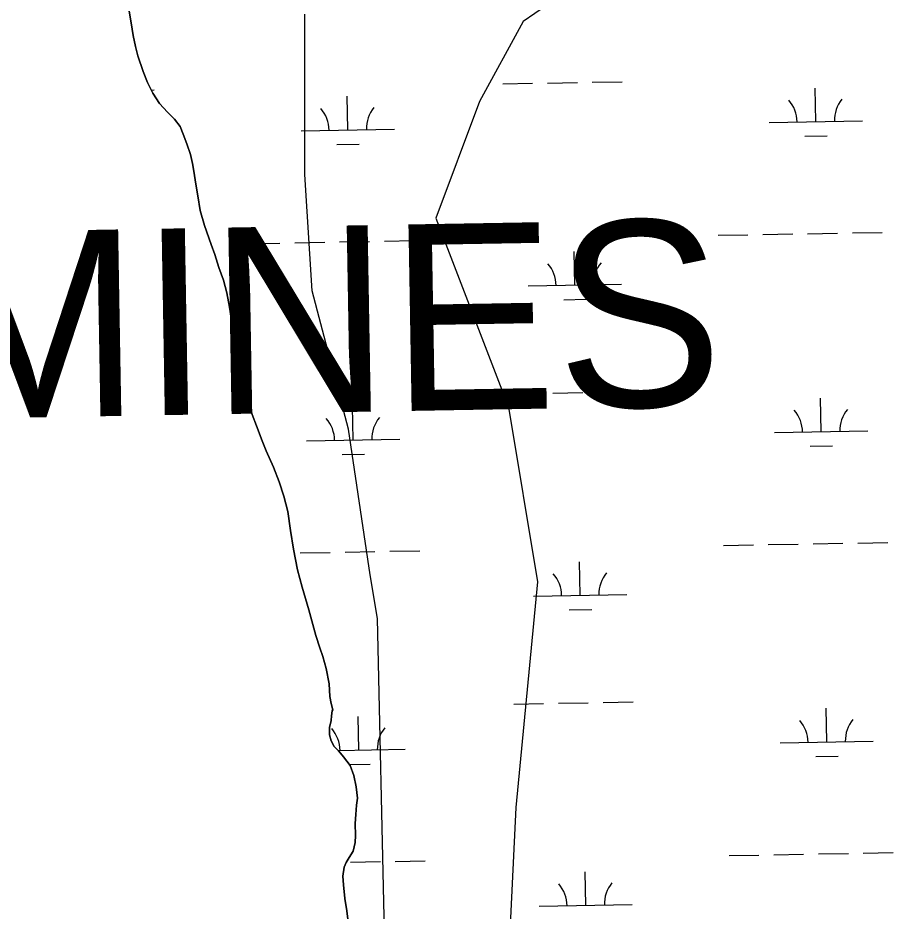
# Model space of a CAD drawing. Extents: x 3903937 to 3942190, y 260677 to 286651.
# Drawn here: x 3914975 to 3915914, y 276665 to 277623 of the extents above; entities that cross this region are included whole.
import ezdxf

# ---------------------------------------------------------------- set-up
doc = ezdxf.new("R2010")
doc.units = 0
for name, color, linetype in [('V-SITE-VEGE', 7, 'Continuous'), ('V-TOPO-GNAM-IDEN', 7, 'Continuous'), ('V-TOPO-SHOR', 7, 'Continuous'), ('V-WETL-SWMP', 7, 'Continuous')]:
    doc.layers.add(name, color=color, linetype=linetype)

msp = doc.modelspace()

# ---------------------------------------------------------------- linework, layer by layer
at = {"layer": 'V-SITE-VEGE'}
for p, q in [((3915618.613, 277689.775), (3915517.173, 277619.514)), ((3915283.085, 277455.572), (3915283.085, 277627.321)), ((3915517.173, 277619.514), (3915470.356, 277533.63699999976)), ((3915470.356, 277533.63699999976), (3915423.539, 277408.73)), ((3915290.8880000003, 277330.66000000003), (3915283.085, 277455.572)), ((3915423.539, 277408.73), (3915501.568, 277205.751)), ((3915329.9020000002, 277182.3299999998), (3915290.8880000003, 277330.66000000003)), ((3915501.568, 277205.751), (3915532.779, 277018.385)), ((3915353.313, 277026.192), (3915329.9020000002, 277182.3299999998)), ((3915361.116, 276979.352), (3915353.313, 277026.192)), ((3915532.779, 277018.385), (3915509.37, 276776.373)), ((3915368.919, 276620.23600000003), (3915361.116, 276979.352)), ((3915509.37, 276776.373), (3915501.568, 276612.429))]:
    msp.add_line(p, q, dxfattribs=at)
at = {"layer": 'V-TOPO-SHOR'}
for points in [[(3915094.702, 277630.76), (3915096.828, 277617.972), (3915098.964, 277604.381), (3915101.4790000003, 277592.798), (3915103.977, 277582.814), (3915109.7460000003, 277566.05700000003), (3915114.2660000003, 277554.093), (3915119.984, 277542.54), (3915127.298, 277531.403), (3915135.795, 277522.279), (3915143.473, 277514.749), (3915149.555, 277506.802), (3915152.836, 277498.828), (3915156.539, 277488.456), (3915160.6550000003, 277476.887), (3915162.753, 277467.301), (3915164.035, 277458.908), (3915166.173, 277444.918), (3915168.2970000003, 277432.53), (3915170.85, 277416.942), (3915175.413, 277400.575), (3915182.819, 277380.232), (3915186.528, 277369.45900000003), (3915191.066, 277355.494), (3915196.004, 277341.93200000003), (3915199.338, 277328.354), (3915202.289, 277313.172), (3915204.431, 277298.783), (3915206.586, 277283.192), (3915208.7120000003, 277270.402), (3915212.478, 277253.627), (3915217.893, 277232.063), (3915222.052, 277216.093), (3915226.634, 277198.124), (3915231.1580000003, 277185.75800000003), (3915237.318, 277169.806)], [(3915237.318, 277169.806), (3915241.826, 277159.042), (3915249.6040000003, 277141.505), (3915255.7600000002, 277125.952), (3915260.717, 277110.39), (3915264.88, 277094.018), (3915267.881, 277073.632), (3915270.879, 277053.646), (3915275.102, 277031.271), (3915280.085, 277012.907), (3915287.5270000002, 276988.56), (3915295.002, 276961.012), (3915299.1350000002, 276947.844), (3915302.43, 276938.267), (3915306.16, 276925.494), (3915309.1210000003, 276909.11), (3915310.055, 276895.509), (3915311.3310000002, 276887.917), (3915312.998, 276881.128), (3915312.6070000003, 276880.32300000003), (3915311.859, 276874.712), (3915311.507, 276869.905), (3915309.58, 276862.28), (3915309.6580000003, 276854.275), (3915311.323, 276847.885), (3915314.583, 276841.913), (3915319.437, 276836.756), (3915324.698, 276830.805), (3915331.594, 276821.665), (3915335.702, 276810.896), (3915338.225, 276798.512), (3915339.544, 276786.517), (3915338.418, 276778.898), (3915337.715, 276768.886), (3915337.009, 276759.27), (3915337.5330000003, 276746.466), (3915337.207, 276738.858), (3915334.895, 276729.627), (3915330.56, 276722.781), (3915327.41, 276717.544), (3915325.458, 276712.322), (3915323.951, 276702.7), (3915324.4420000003, 276693.499), (3915326.187, 276678.704), (3915328.3170000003, 276665.515), (3915329.634, 276653.919)]]:
    msp.add_lwpolyline(points, dxfattribs=at)
at = {"layer": 'V-WETL-SWMP'}
for p, q in [((3915096.828, 277617.971), (3915094.702, 277630.759)), ((3915098.963, 277604.381), (3915096.828, 277617.971)), ((3915101.478, 277592.797), (3915098.963, 277604.381)), ((3915103.978, 277582.814), (3915101.478, 277592.797)), ((3915109.7460000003, 277566.058), (3915103.978, 277582.814)), ((3915114.2660000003, 277554.093), (3915109.7460000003, 277566.058)), ((3915119.984, 277542.54), (3915114.2660000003, 277554.093)), ((3915495.3728884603, 277552.6662419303), (3915527.367932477, 277553.22941010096)), ((3915543.365454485, 277553.5109941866), (3915575.360498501, 277554.0741623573)), ((3915591.358020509, 277554.35574644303), (3915623.353064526, 277554.9189146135)), ((3915118.2574847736, 277546.0283578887), (3915121.5227972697, 277546.08583304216)), ((3915830.9821514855, 277512.1363540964), (3915830.3485872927, 277548.130778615)), ((3915127.298, 277531.403), (3915119.984, 277542.54)), ((3915329.15188423, 277503.30327252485), (3915328.518320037, 277539.2976970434)), ((3915135.794, 277522.27899999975), (3915127.298, 277531.403)), ((3915143.473, 277514.7489999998), (3915135.794, 277522.27899999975)), ((3915149.556, 277506.802), (3915143.473, 277514.7489999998)), ((3915152.836, 277498.828), (3915149.556, 277506.802)), ((3915780.9898952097, 277511.2564038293), (3915880.974407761, 277513.01630436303)), ((3915156.54, 277488.457), (3915152.836, 277498.828)), ((3915279.159627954, 277502.42332225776), (3915379.1441405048, 277504.1832227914)), ((3915819.2555802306, 277496.49655590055), (3915843.251863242, 277496.91893202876)), ((3915160.656, 277476.888), (3915156.54, 277488.457)), ((3915317.425312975, 277487.663474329), (3915341.4215959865, 277488.0858504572)), ((3915162.752, 277467.301), (3915160.656, 277476.888)), ((3915164.035, 277458.908), (3915162.752, 277467.301)), ((3915166.173, 277444.918), (3915164.035, 277458.908)), ((3915168.296, 277432.529), (3915166.173, 277444.918)), ((3915170.85, 277416.943), (3915168.296, 277432.529)), ((3915175.414, 277400.5749999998), (3915170.85, 277416.943)), ((3915182.819, 277380.232), (3915175.414, 277400.5749999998)), ((3915726.2678290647, 277390.2036019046), (3915758.2628730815, 277390.7667700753)), ((3915774.2603950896, 277391.04835416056), (3915806.255439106, 277391.6115223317)), ((3915822.252961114, 277391.893106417), (3915854.248005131, 277392.4562745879)), ((3915870.245527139, 277392.7378586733), (3915902.240571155, 277393.301026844)), ((3915186.5270000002, 277369.46), (3915182.819, 277380.232)), ((3915224.437561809, 277381.37052033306), (3915256.4326058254, 277381.93368850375)), ((3915272.430127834, 277382.21527258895), (3915304.4251718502, 277382.77844076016)), ((3915320.4226938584, 277383.06002484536), (3915352.417737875, 277383.6231930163)), ((3915368.415259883, 277383.90477710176), (3915400.4103038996, 277384.46794527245)), ((3915572.5927801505, 277336.74879511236), (3915571.9592159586, 277372.74321963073)), ((3915191.0670000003, 277355.4939999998), (3915186.5270000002, 277369.46)), ((3915196.003, 277341.93199999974), (3915191.0670000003, 277355.4939999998)), ((3915199.338, 277328.35399999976), (3915196.003, 277341.93199999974)), ((3915522.600523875, 277335.86884484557), (3915622.585036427, 277337.6287453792)), ((3915202.289, 277313.172), (3915199.338, 277328.35399999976)), ((3915204.431, 277298.7819999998), (3915202.289, 277313.172)), ((3915560.8662088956, 277321.10899691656), (3915584.862491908, 277321.531373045)), ((3915206.586, 277283.19099999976), (3915204.431, 277298.7819999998)), ((3915208.7120000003, 277270.40199999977), (3915206.586, 277283.19099999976)), ((3915212.4790000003, 277253.62599999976), (3915208.7120000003, 277270.40199999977)), ((3915217.894, 277232.063), (3915212.4790000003, 277253.62599999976)), ((3915222.0530000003, 277216.0919999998), (3915217.894, 277232.063)), ((3915501.227637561, 277220.0427648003), (3915533.222681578, 277220.605932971)), ((3915549.220203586, 277220.8875170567), (3915581.215247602, 277221.4506852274)), ((3915597.2127696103, 277221.7322693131), (3915629.207813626, 277222.2954374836)), ((3915226.633, 277198.1229999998), (3915222.0530000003, 277216.0919999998)), ((3915836.8369005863, 277179.5128769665), (3915836.203336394, 277215.50730148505)), ((3915231.157, 277185.75799999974), (3915226.633, 277198.1229999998)), ((3915335.0066333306, 277170.6797953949), (3915334.3730691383, 277206.6742199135)), ((3915237.318, 277169.80599999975), (3915231.157, 277185.75799999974)), ((3915786.844644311, 277178.6329266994), (3915886.8291568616, 277180.39282723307)), ((3915241.826, 277159.042), (3915237.318, 277169.80599999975)), ((3915285.014377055, 277169.79984512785), (3915384.998889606, 277171.5597456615)), ((3915825.1103293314, 277163.87307877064), (3915849.1066123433, 277164.29545489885)), ((3915249.6040000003, 277141.5049999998), (3915241.826, 277159.042)), ((3915323.2800620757, 277155.0399971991), (3915347.2763450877, 277155.4623733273)), ((3915255.7600000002, 277125.95299999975), (3915249.6040000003, 277141.5049999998)), ((3915260.716, 277110.39), (3915255.7600000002, 277125.95299999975)), ((3915264.88, 277094.018), (3915260.716, 277110.39)), ((3915267.881, 277073.63199999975), (3915264.88, 277094.018)), ((3915270.879, 277053.6459999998), (3915267.881, 277073.63199999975)), ((3915732.122578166, 277057.5801247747), (3915764.117622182, 277058.1432929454)), ((3915780.115144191, 277058.4248770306), (3915812.1101882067, 277058.9880452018)), ((3915828.1077102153, 277059.269629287), (3915860.1027542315, 277059.83279745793)), ((3915876.1002762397, 277060.1143815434), (3915908.0953202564, 277060.6775497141)), ((3915275.1010000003, 277031.271), (3915270.879, 277053.6459999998)), ((3915278.284876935, 277049.59179545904), (3915310.279920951, 277050.1549636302)), ((3915326.2774429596, 277050.43654771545), (3915358.272486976, 277050.99971588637)), ((3915374.2700089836, 277051.2812999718), (3915406.2650530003, 277051.8444681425)), ((3915578.447529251, 277004.12531798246), (3915577.8139650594, 277040.11974250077)), ((3915280.0840000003, 277012.906), (3915275.1010000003, 277031.271)), ((3915287.528, 276988.55999999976), (3915280.0840000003, 277012.906)), ((3915528.455272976, 277003.2453677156), (3915628.4397855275, 277005.00526824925)), ((3915295.003, 276961.012), (3915287.528, 276988.55999999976)), ((3915566.7209579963, 276988.4855197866), (3915590.7172410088, 276988.90789591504)), ((3915299.1350000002, 276947.843), (3915295.003, 276961.012)), ((3915302.431, 276938.26799999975), (3915299.1350000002, 276947.843)), ((3915306.159, 276925.4939999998), (3915302.431, 276938.26799999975)), ((3915309.122, 276909.11100000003), (3915306.159, 276925.4939999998)), ((3915310.055, 276895.51), (3915309.122, 276909.11100000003)), ((3915311.33, 276887.9169999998), (3915310.055, 276895.51)), ((3915312.998, 276881.128), (3915311.33, 276887.9169999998)), ((3915507.0823866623, 276887.4192876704), (3915539.0774306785, 276887.9824558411)), ((3915555.074952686, 276888.26403992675), (3915587.0699967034, 276888.82720809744)), ((3915603.067518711, 276889.10879218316), (3915635.0625627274, 276889.6719603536)), ((3915842.691649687, 276846.88939983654), (3915842.058085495, 276882.88382435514)), ((3915311.507, 276869.9049999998), (3915311.86, 276874.712)), ((3915311.86, 276874.712), (3915312.606, 276880.32299999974)), ((3915312.606, 276880.32299999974), (3915312.998, 276881.128)), ((3915340.861382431, 276838.056318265), (3915340.2278182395, 276874.0507427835)), ((3915309.58, 276862.28), (3915311.507, 276869.9049999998)), ((3915309.6580000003, 276854.2749999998), (3915309.58, 276862.28)), ((3915311.322, 276847.88599999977), (3915309.6580000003, 276854.2749999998)), ((3915314.583, 276841.914), (3915311.322, 276847.88599999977)), ((3915792.6993934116, 276846.00944956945), (3915892.683905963, 276847.76935010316)), ((3915319.437, 276836.757), (3915314.583, 276841.914)), ((3915318.583119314, 276837.66418226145), (3915390.853638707, 276838.93626853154)), ((3915324.699, 276830.804), (3915319.437, 276836.757)), ((3915331.594, 276821.66499999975), (3915324.699, 276830.804)), ((3915830.965078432, 276831.2496016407), (3915854.9613614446, 276831.6719777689)), ((3915331.00221033, 276822.4493895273), (3915353.131094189, 276822.8388961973)), ((3915335.702, 276810.897), (3915331.594, 276821.66499999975)), ((3915338.225, 276798.51199999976), (3915335.702, 276810.897)), ((3915339.544, 276786.516), (3915338.225, 276798.51199999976)), ((3915338.417, 276778.89899999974), (3915339.544, 276786.516)), ((3915337.715, 276768.885), (3915338.417, 276778.89899999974)), ((3915337.008, 276759.271), (3915337.715, 276768.885)), ((3915337.534, 276746.4659999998), (3915337.008, 276759.271)), ((3915334.896, 276729.6279999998), (3915337.208, 276738.8569999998)), ((3915337.208, 276738.8569999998), (3915337.534, 276746.4659999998)), ((3915330.56, 276722.78), (3915334.896, 276729.6279999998)), ((3915327.409, 276717.545), (3915330.56, 276722.78)), ((3915380.124758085, 276718.6578228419), (3915412.119802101, 276719.2209910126)), ((3915737.9773272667, 276724.95664764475), (3915769.972371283, 276725.51981581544)), ((3915785.9698932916, 276725.8013999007), (3915817.964937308, 276726.36456807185)), ((3915833.9624593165, 276726.64615215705), (3915865.9575033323, 276727.209320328)), ((3915881.9550253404, 276727.49090441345), (3915913.950069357, 276728.05407258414)), ((3915323.951, 276702.7), (3915325.458, 276712.322)), ((3915325.458, 276712.322), (3915327.409, 276717.545)), ((3915332.1321920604, 276717.8130705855), (3915364.1272360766, 276718.3762387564)), ((3915324.4420000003, 276693.498), (3915323.951, 276702.7)), ((3915584.3022783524, 276671.5018408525), (3915583.66871416, 276707.49626537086)), ((3915326.188, 276678.704), (3915324.4420000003, 276693.498)), ((3915328.318, 276665.5149999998), (3915326.188, 276678.704)), ((3915534.3100220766, 276670.6218905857), (3915634.294534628, 276672.38179111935)), ((3915329.633, 276653.91899999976), (3915328.318, 276665.5149999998))]:
    msp.add_line(p, q, dxfattribs=at)
for centre, radius, start, end in [((3915775.7394150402, 277511.6388630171), 35.24628790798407, 0.23658072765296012, 41.78023906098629), ((3915886.208175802, 277513.583304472), 35.24628790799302, 140.23657772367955, 181.78023605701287), ((3915273.909147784, 277502.8057814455), 35.24628790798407, 0.23658072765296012, 41.78023906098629), ((3915384.3779085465, 277504.7502229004), 35.24628790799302, 140.23657772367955, 181.78023605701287), ((3915627.8188044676, 277338.19574548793), 35.24628790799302, 140.23657772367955, 181.78023605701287), ((3915517.350043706, 277336.25130403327), 35.24628790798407, 0.23658072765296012, 41.78023906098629), ((3915781.594164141, 277179.0153858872), 35.24628790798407, 0.23658072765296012, 41.78023906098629), ((3915892.062924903, 277180.959827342), 35.24628790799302, 140.23657772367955, 181.78023605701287), ((3915279.763896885, 277170.18230431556), 35.24628790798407, 0.23658072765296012, 41.78023906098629), ((3915390.232657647, 277172.12674577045), 35.24628790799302, 140.23657772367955, 181.78023605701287), ((3915523.204792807, 277003.62782690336), 35.24628790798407, 0.23658072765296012, 41.78023906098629), ((3915633.673553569, 277005.572268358), 35.24628790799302, 140.23657772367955, 181.78023605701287), ((3915787.4489132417, 276846.3919087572), 35.24628790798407, 0.23658072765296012, 41.78023906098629), ((3915897.917674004, 276848.3363502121), 35.24628790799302, 140.23657772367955, 181.78023605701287), ((3915285.618645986, 276837.55882718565), 35.24628790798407, 0.23658072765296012, 41.78023906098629), ((3915396.0874067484, 276839.50326864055), 35.24628790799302, 140.23657772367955, 181.78023605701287), ((3915529.059541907, 276671.0043497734), 35.24628790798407, 0.23658072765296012, 41.78023906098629), ((3915639.5283026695, 276672.94879122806), 35.24628790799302, 140.23657772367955, 181.78023605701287)]:
    msp.add_arc(centre, radius, start, end, dxfattribs=at)

# ---------------------------------------------------------------- texts
at = {"layer": 'V-TOPO-GNAM-IDEN'}
msp.add_text('PLAQUEMINES', height=199.9995920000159, rotation=0.9871193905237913, dxfattribs=at).set_placement((3913800.6550825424, 277174.34455738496))

doc.saveas('drawing.dxf')
